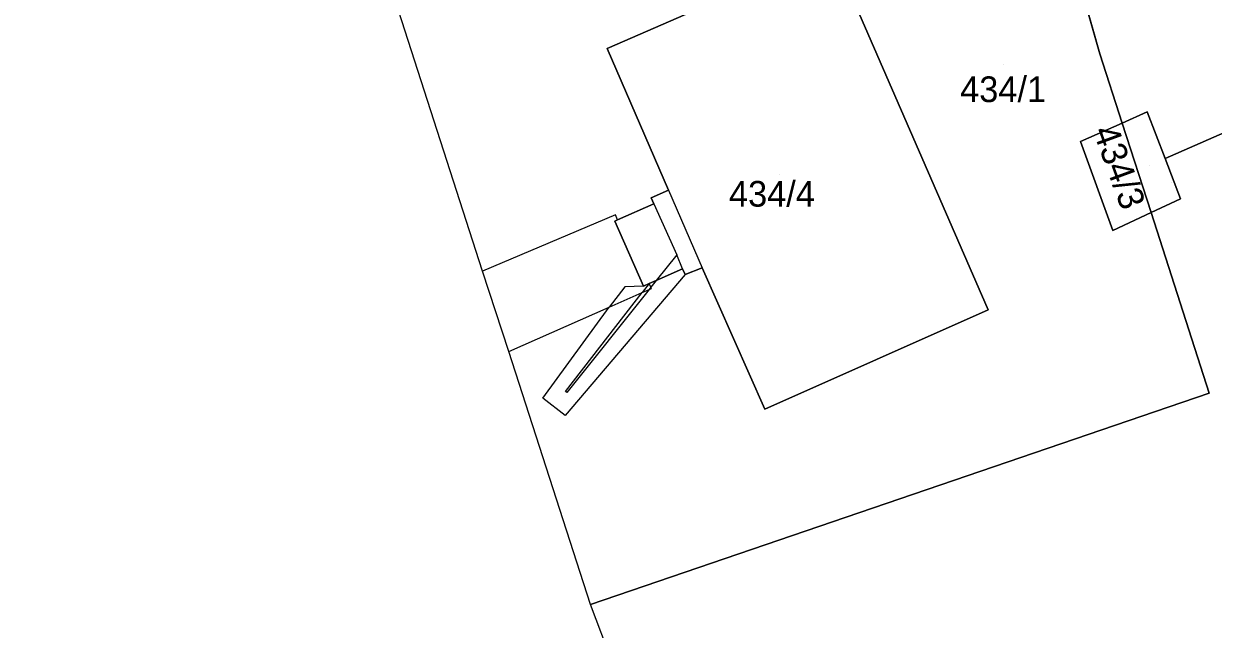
# Model space of a CAD drawing. Extents: x -264070 to -262271, y -1238894 to -1238141.
# Drawn here: x -263900.8 to -263808.2, y -1238689.6 to -1238642.5 of the extents above; entities that cross this region are included whole.
import ezdxf

# ---------------------------------------------------------------- set-up
doc = ezdxf.new("R2010")
doc.units = 0
for name, color, linetype in [('body_kn', 7, 'Continuous'), ('katuz_linie', 7, 'Continuous'), ('kladpar_druhypozemkov', 7, 'Continuous'), ('kladpar_hranice', 7, 'Continuous'), ('kladpar_parcelnecisla', 7, 'Continuous'), ('kladpar_plochy', 7, 'Continuous'), ('kladpar_sipky', 7, 'Continuous'), ('zappar_hrandruhpozemk', 7, 'Continuous'), ('zuob_linie', 7, 'Continuous'), ('zuob_plochy', 7, 'Continuous')]:
    doc.layers.add(name, color=color, linetype=linetype)

msp = doc.modelspace()

# ---------------------------------------------------------------- linework, layer by layer
at = {"layer": 'body_kn'}
for p, q in [((-263855.39, -1238644.45), (-263855.39, -1238644.45)), ((-263817, -1238644.84), (-263817, -1238644.84)), ((-263813.31, -1238649.38), (-263813.31, -1238649.38)), ((-263813.31, -1238649.38), (-263813.31, -1238649.38)), ((-263815.26, -1238650.24), (-263815.26, -1238650.24)), ((-263815.26, -1238650.24), (-263815.26, -1238650.24)), ((-263818.5, -1238651.67), (-263818.5, -1238651.67)), ((-263811.92, -1238653), (-263811.92, -1238653)), ((-263851.94, -1238656.07), (-263851.94, -1238656.07)), ((-263850.61, -1238655.47), (-263850.61, -1238655.47)), ((-263850.61, -1238655.47), (-263850.61, -1238655.47)), ((-263810.71, -1238656.13), (-263810.71, -1238656.13)), ((-263851.74, -1238656.53), (-263851.74, -1238656.53)), ((-263851.74, -1238656.53), (-263851.74, -1238656.53)), ((-263813.01, -1238657.21), (-263813.01, -1238657.21)), ((-263854.78, -1238657.87), (-263854.78, -1238657.87)), ((-263854.74, -1238657.38), (-263854.74, -1238657.38)), ((-263854.57, -1238657.78), (-263854.57, -1238657.78)), ((-263854.57, -1238657.78), (-263854.57, -1238657.78)), ((-263815.99, -1238658.6), (-263815.99, -1238658.6)), ((-263849.96, -1238660.51), (-263849.96, -1238660.51)), ((-263849.96, -1238660.51), (-263849.96, -1238660.51)), ((-263865.08, -1238661.77), (-263865.08, -1238661.77)), ((-263849.51, -1238661.59), (-263849.51, -1238661.59)), ((-263847.98, -1238661.52), (-263847.98, -1238661.52)), ((-263852.1, -1238662.74), (-263852.1, -1238662.74)), ((-263851.55, -1238662.5), (-263851.55, -1238662.5)), ((-263851.55, -1238662.5), (-263851.55, -1238662.5)), ((-263849.31, -1238662.04), (-263849.31, -1238662.04)), ((-263849.31, -1238662.04), (-263849.31, -1238662.04)), ((-263854, -1238662.99), (-263854, -1238662.99)), ((-263852.65, -1238663.44), (-263852.65, -1238663.44)), ((-263852.55, -1238662.93), (-263852.55, -1238662.93)), ((-263852.55, -1238662.93), (-263852.55, -1238662.93)), ((-263852.12, -1238663.21), (-263852.12, -1238663.21)), ((-263852.12, -1238663.21), (-263852.12, -1238663.21)), ((-263851.98, -1238663.03), (-263851.98, -1238663.03)), ((-263851.98, -1238663.03), (-263851.98, -1238663.03)), ((-263851.93, -1238663.13), (-263851.93, -1238663.13)), ((-263855.22, -1238664.58), (-263855.22, -1238664.58)), ((-263855.22, -1238664.58), (-263855.22, -1238664.58)), ((-263825.7, -1238664.79), (-263825.7, -1238664.79)), ((-263863.05, -1238668.03), (-263863.05, -1238668.03)), ((-263863.05, -1238668.03), (-263863.05, -1238668.03)), ((-263858.62, -1238671.13), (-263858.62, -1238671.13)), ((-263860.4, -1238671.65), (-263860.4, -1238671.65)), ((-263858.51, -1238671.21), (-263858.51, -1238671.21)), ((-263808.48, -1238671.26), (-263808.48, -1238671.26)), ((-263858.65, -1238673.02), (-263858.65, -1238673.02)), ((-263843.1, -1238672.52), (-263843.1, -1238672.52)), ((-263856.68, -1238687.73), (-263856.68, -1238687.73))]:
    msp.add_line(p, q, dxfattribs=at)
at = {"layer": 'katuz_linie'}
msp.add_lwpolyline([(-263855, -1238692.19), (-263856.68, -1238687.73), (-263863.05, -1238668.03), (-263865.08, -1238661.77), (-263871.64, -1238641.49), (-263874.14, -1238633.47), (-263875.99, -1238629.48), (-263878.25, -1238620.97), (-263886.84, -1238597.49), (-263888.4, -1238593.1), (-263889.08, -1238591.29), (-263901, -1238596.1)], dxfattribs=at)
at = {"layer": 'kladpar_druhypozemkov'}
for p, q in [((-263824.48, -1238645.71), (-263824.48, -1238645.71)), ((-263841.98, -1238654.24), (-263841.98, -1238654.24)), ((-263814.88, -1238654.19), (-263814.88, -1238654.19)), ((-263813.1, -1238653.58), (-263813.1, -1238653.58))]:
    msp.add_line(p, q, dxfattribs=at)
at = {"layer": 'kladpar_hranice'}
for p, q in [((-263851.55, -1238662.5), (-263849.51, -1238661.59)), ((-263849.51, -1238661.59), (-263851.55, -1238662.5))]:
    msp.add_line(p, q, dxfattribs=at)
for points in [[(-263855, -1238692.19), (-263856.68, -1238687.73), (-263808.48, -1238671.26), (-263813.01, -1238657.21), (-263810.71, -1238656.13), (-263811.92, -1238653), (-263768.96, -1238634.17), (-263767.97, -1238632.12), (-263767.68, -1238631.5), (-263769.4, -1238627.72), (-263769.43, -1238627.66), (-263771.38, -1238623.22), (-263771.98, -1238621.88), (-263786.77, -1238588.27)], [(-263833.87, -1238624.82), (-263824.02, -1238620.28), (-263820.12, -1238633.94), (-263817, -1238644.84), (-263815.26, -1238650.24), (-263818.5, -1238651.67), (-263815.99, -1238658.6), (-263813.01, -1238657.21), (-263808.48, -1238671.26), (-263856.68, -1238687.73), (-263863.05, -1238668.03), (-263865.08, -1238661.77), (-263871.64, -1238641.49), (-263833.87, -1238624.82)], [(-263820.12, -1238633.94), (-263814.9, -1238631.66), (-263811.8, -1238638.87), (-263810.51, -1238638.28), (-263810.45, -1238638.42), (-263795.02, -1238631.8), (-263794.52, -1238632.94), (-263787.1, -1238629.77), (-263787.62, -1238628.75), (-263774.73, -1238624.12), (-263774.16, -1238623.88), (-263773.67, -1238624.29), (-263769.61, -1238627.64), (-263769.43, -1238627.66), (-263769.4, -1238627.72), (-263767.68, -1238631.5), (-263767.97, -1238632.12), (-263768.96, -1238634.17), (-263811.92, -1238653), (-263813.31, -1238649.38), (-263815.26, -1238650.24), (-263817, -1238644.84), (-263820.12, -1238633.94)], [(-263849.51, -1238661.59), (-263849.31, -1238662.04), (-263847.98, -1238661.52), (-263843.1, -1238672.52), (-263825.7, -1238664.79), (-263837.89, -1238636.82), (-263855.39, -1238644.45)], [(-263850.61, -1238655.47), (-263855.39, -1238644.45), (-263837.89, -1238636.82), (-263825.7, -1238664.79), (-263843.1, -1238672.52), (-263847.98, -1238661.52), (-263849.31, -1238662.04), (-263849.51, -1238661.59)], [(-263855.39, -1238644.45), (-263850.61, -1238655.47), (-263851.94, -1238656.07), (-263851.74, -1238656.53), (-263854.57, -1238657.78), (-263854.78, -1238657.87), (-263852.55, -1238662.93), (-263852.1, -1238662.74), (-263851.55, -1238662.5)], [(-263813.31, -1238649.38), (-263811.92, -1238653), (-263810.71, -1238656.13), (-263813.01, -1238657.21), (-263815.26, -1238650.24), (-263813.31, -1238649.38)], [(-263815.26, -1238650.24), (-263813.01, -1238657.21), (-263815.99, -1238658.6), (-263818.5, -1238651.67), (-263815.26, -1238650.24)], [(-263851.55, -1238662.5), (-263852.1, -1238662.74), (-263852.55, -1238662.93), (-263854.78, -1238657.87), (-263854.57, -1238657.78), (-263851.74, -1238656.53), (-263851.94, -1238656.07), (-263850.61, -1238655.47)]]:
    msp.add_lwpolyline(points, dxfattribs=at)
at = {"layer": 'kladpar_plochy'}
for p, q in [((-263820.12, -1238633.94), (-263817, -1238644.84)), ((-263837.89, -1238636.82), (-263855.39, -1238644.45)), ((-263825.7, -1238664.79), (-263837.89, -1238636.82)), ((-263865.08, -1238661.77), (-263871.64, -1238641.49)), ((-263855.39, -1238644.45), (-263850.61, -1238655.47)), ((-263817, -1238644.84), (-263815.26, -1238650.24)), ((-263815.26, -1238650.24), (-263818.5, -1238651.67)), ((-263818.5, -1238651.67), (-263815.99, -1238658.6)), ((-263850.61, -1238655.47), (-263851.94, -1238656.07)), ((-263851.94, -1238656.07), (-263851.74, -1238656.53)), ((-263851.74, -1238656.53), (-263854.57, -1238657.78)), ((-263815.99, -1238658.6), (-263813.01, -1238657.21)), ((-263813.01, -1238657.21), (-263808.48, -1238671.26)), ((-263854.57, -1238657.78), (-263854.78, -1238657.87)), ((-263854.78, -1238657.87), (-263852.55, -1238662.93)), ((-263863.05, -1238668.03), (-263865.08, -1238661.77)), ((-263851.55, -1238662.5), (-263849.51, -1238661.59)), ((-263849.51, -1238661.59), (-263849.31, -1238662.04)), ((-263849.31, -1238662.04), (-263847.98, -1238661.52)), ((-263847.98, -1238661.52), (-263843.1, -1238672.52)), ((-263852.55, -1238662.93), (-263852.1, -1238662.74)), ((-263852.1, -1238662.74), (-263851.55, -1238662.5)), ((-263843.1, -1238672.52), (-263825.7, -1238664.79)), ((-263856.68, -1238687.73), (-263863.05, -1238668.03)), ((-263808.48, -1238671.26), (-263856.68, -1238687.73))]:
    msp.add_line(p, q, dxfattribs=at)
for points in [[(-263820.12, -1238633.94), (-263814.9, -1238631.66), (-263811.8, -1238638.87), (-263810.51, -1238638.28), (-263810.45, -1238638.42), (-263795.02, -1238631.8), (-263794.52, -1238632.94), (-263787.1, -1238629.77), (-263787.62, -1238628.75), (-263774.73, -1238624.12), (-263774.16, -1238623.88), (-263773.67, -1238624.29), (-263769.61, -1238627.64), (-263769.43, -1238627.66), (-263769.4, -1238627.72), (-263767.68, -1238631.5), (-263767.97, -1238632.12), (-263768.96, -1238634.17), (-263811.92, -1238653), (-263813.31, -1238649.38), (-263815.26, -1238650.24), (-263817, -1238644.84)], [(-263850.61, -1238655.47), (-263855.39, -1238644.45), (-263837.89, -1238636.82), (-263825.7, -1238664.79), (-263843.1, -1238672.52), (-263847.98, -1238661.52), (-263849.31, -1238662.04), (-263849.51, -1238661.59), (-263851.55, -1238662.5), (-263852.1, -1238662.74), (-263852.55, -1238662.93), (-263854.78, -1238657.87), (-263854.57, -1238657.78), (-263851.74, -1238656.53), (-263851.94, -1238656.07)], [(-263813.31, -1238649.38), (-263811.92, -1238653), (-263810.71, -1238656.13), (-263813.01, -1238657.21), (-263815.26, -1238650.24)], [(-263815.26, -1238650.24), (-263813.01, -1238657.21), (-263815.99, -1238658.6), (-263818.5, -1238651.67)]]:
    msp.add_lwpolyline(points, close=True, dxfattribs=at)
msp.add_lwpolyline([(-263855, -1238692.19), (-263856.68, -1238687.73), (-263808.48, -1238671.26), (-263813.01, -1238657.21), (-263810.71, -1238656.13), (-263811.92, -1238653), (-263768.96, -1238634.17)], dxfattribs=at)
at = {"layer": 'kladpar_sipky'}
msp.add_line((-263811.42, -1238654.89), (-263811.42, -1238654.89), dxfattribs=at)
at = {"layer": 'zappar_hrandruhpozemk'}
for p, q in [((-263850.61, -1238655.47), (-263847.98, -1238661.52)), ((-263851.74, -1238656.53), (-263849.96, -1238660.51)), ((-263854.74, -1238657.38), (-263865.08, -1238661.77)), ((-263854.57, -1238657.78), (-263854.74, -1238657.38)), ((-263849.96, -1238660.51), (-263851.55, -1238662.5)), ((-263849.51, -1238661.59), (-263849.96, -1238660.51)), ((-263849.31, -1238662.04), (-263858.65, -1238673.02)), ((-263851.55, -1238662.5), (-263851.98, -1238663.03)), ((-263858.62, -1238671.13), (-263852.65, -1238663.44)), ((-263852.12, -1238663.21), (-263858.51, -1238671.21)), ((-263855.22, -1238664.58), (-263852.65, -1238663.44)), ((-263851.98, -1238663.03), (-263852.12, -1238663.21)), ((-263863.05, -1238668.03), (-263855.22, -1238664.58)), ((-263860.4, -1238671.65), (-263855.22, -1238664.58)), ((-263858.51, -1238671.21), (-263858.62, -1238671.13)), ((-263858.65, -1238673.02), (-263860.4, -1238671.65))]:
    msp.add_line(p, q, dxfattribs=at)
for points in [[(-263852.12, -1238663.21), (-263851.93, -1238663.13), (-263851.98, -1238663.03), (-263852.1, -1238662.74), (-263852.65, -1238663.44), (-263852.12, -1238663.21)], [(-263852.55, -1238662.93), (-263854, -1238662.99), (-263855.22, -1238664.58)]]:
    msp.add_lwpolyline(points, dxfattribs=at)
at = {"layer": 'zuob_linie'}
msp.add_lwpolyline([(-263855, -1238692.19), (-263856.68, -1238687.73), (-263863.05, -1238668.03), (-263865.08, -1238661.77), (-263871.64, -1238641.49), (-263874.14, -1238633.47), (-263875.99, -1238629.48), (-263878.25, -1238620.97), (-263886.84, -1238597.49), (-263888.4, -1238593.1), (-263889.08, -1238591.29), (-263901, -1238596.1)], dxfattribs=at)
at = {"layer": 'zuob_plochy'}
msp.add_lwpolyline([(-263855, -1238692.19), (-263856.68, -1238687.73), (-263863.05, -1238668.03), (-263865.08, -1238661.77), (-263871.64, -1238641.49), (-263874.14, -1238633.47), (-263875.99, -1238629.48), (-263878.25, -1238620.97), (-263886.84, -1238597.49), (-263888.4, -1238593.1), (-263889.08, -1238591.29), (-263901, -1238596.1)], dxfattribs=at)

# ---------------------------------------------------------------- texts
at = {"layer": 'kladpar_parcelnecisla'}
for s, p in [('434/1', (-263827.882, -1238648.61)), ('434/4', (-263845.891, -1238656.75))]:
    msp.add_text(s, height=2, dxfattribs=at).set_placement(p)
msp.add_text('434/3', height=2, rotation=290, dxfattribs=at).set_placement((-263817.561, -1238650.854))

doc.saveas('drawing.dxf')
